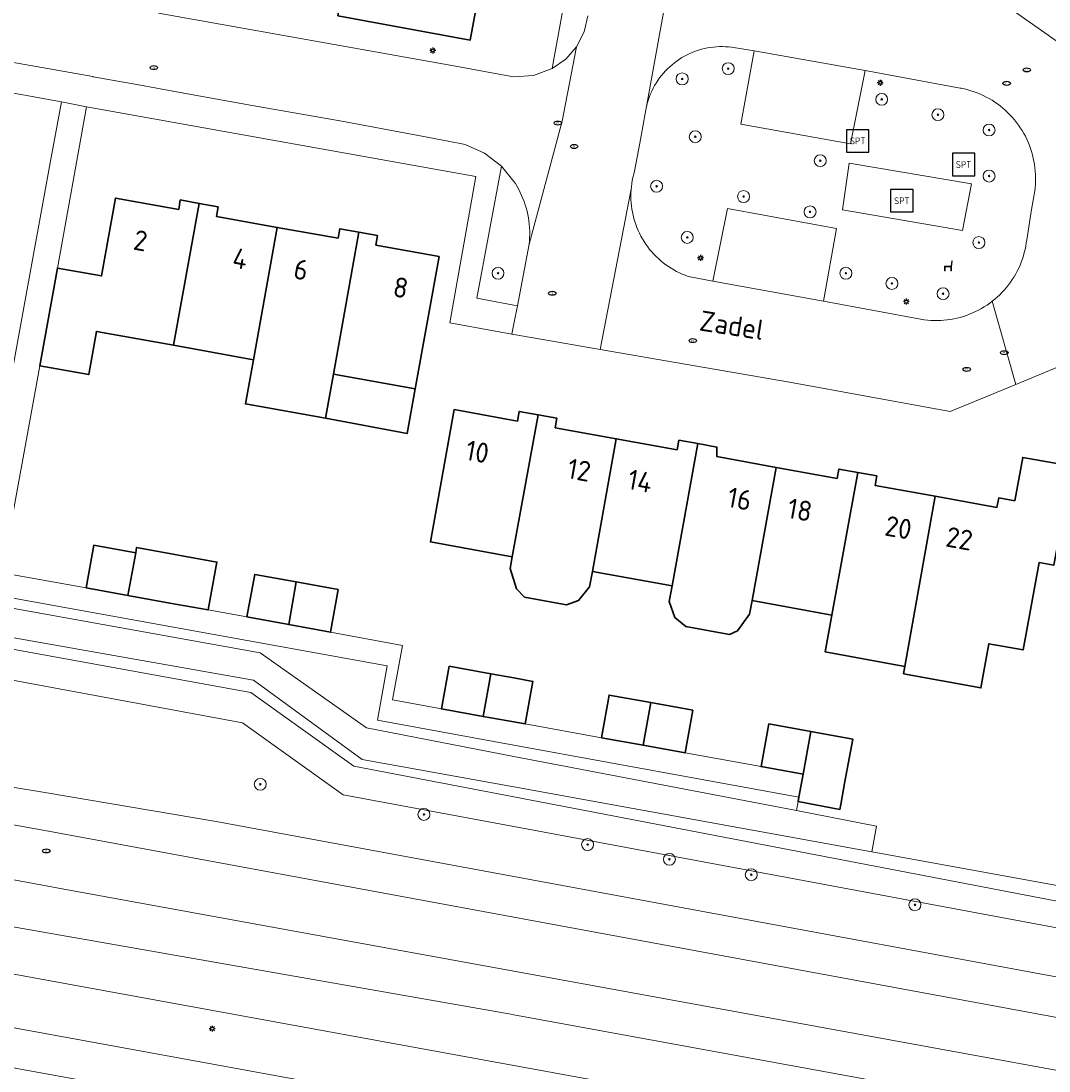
# Model space of a CAD drawing. Header units: metres. Extents: x 152610 to 160096, y 456114 to 462495.
# Tile 315 of 656: x 157467 to 157536, y 459805 to 459875. Entities that reach past the tile are written whole.
import ezdxf
from ezdxf.enums import TextEntityAlignment as Align

# ---------------------------------------------------------------- set-up
doc = ezdxf.new("R2010")
doc.units = ezdxf.units.M
doc.header["$LTSCALE"] = 0.5
doc.layers.get('0').update_dxf_attribs({"linetype": 'CONTINUOUS'})
for name, color, linetype, lineweight in [('B-PV-GR-BEPLANTING_CULTUUR_BOSPLANTSOEN-GV', 251, 'CONTINUOUS', 18), ('B-PV-GR-BEPLANTING_CULTUUR_HEESTERS-GV', 251, 'CONTINUOUS', 18), ('B-PV-GR-BOOM-S', 251, 'CONTINUOUS', 25), ('B-PV-GW-TALUD_KRUIN-G', 251, 'CONTINUOUS', 18), ('B-PV-IE-MEUBILAIR-S', 251, 'CONTINUOUS', 25), ('B-PV-IE-MEUBILAIR_WEGMEUBILAIR-S', 251, 'CONTINUOUS', 25), ('B-PV-OG-BEBOUWING-GV', 6, 'CONTINUOUS', 35), ('B-PV-OG-BEBOUWING-T18', 1, 'CONTINUOUS', 18), ('B-PV-OG-TERREIN_BEGROEID-GV', 251, 'CONTINUOUS', 18), ('B-PV-OG-TOPOGRAFIE-T18', 1, 'CONTINUOUS', 18), ('B-PV-VH-GESLOTENVERHARDING_ASFALT-GV', 251, 'CONTINUOUS', 18), ('B-PV-VH-GESLOTENVERHARDING_KUNSTSTOF-GV', 251, 'CONTINUOUS', 18), ('B-PV-VH-OPENVERHARDING_BETONSTRAATSTEEN-GV', 251, 'CONTINUOUS', 18), ('B-PV-VH-OPENVERHARDING_TEGEL-GV', 251, 'CONTINUOUS', 18)]:
    doc.layers.add(name, color=color, linetype=linetype, lineweight=lineweight)
doc.styles.add('NLCS-ISO', font='NLCS-ISO.ttf')
doc.styles.add('NLCS-ISO-M750-T18', font='NLCS-ISO.ttf', dxfattribs={"height": 1.35})

# ---------------------------------------------------------------- blocks, each defined once
blk = doc.blocks.new('SIE-MEUBILAIR_PAAL_LICHTMAST-SO')
for points in [[(-0.62, 0), (-1, 0)], [(-0.71, 0.71), (-0.44, 0.44)], [(0, 1), (0, 0.62)], [(0.44, 0.44), (0.71, 0.71)], [(1, 0), (0.62, 0)], [(-0.71, -0.71), (-0.44, -0.44)], [(0, -0.62), (0, -1)], [(0.44, -0.44), (0.71, -0.71)]]:
    blk.add_lwpolyline(points)
blk.add_circle((0, 0), 0.5)
blk = doc.blocks.new('SIE-MEUBILAIR_PUT_RIOOLPUT-SO')
blk.add_ellipse((0, 0), major_axis=(1.25, 0), ratio=0.54)
at = {"style": 'NLCS-ISO'}
blk.add_text('ri', height=0.75, dxfattribs=at).set_placement((-0.04, 0.07), align=Align.MIDDLE_CENTER)
blk = doc.blocks.new('SIE-WEG_SPEELTOESTEL-SO')
at = {"flags": 128}
blk.add_lwpolyline([(-3.75, -3.75), (3.75, -3.75), (3.75, 3.75), (-3.75, 3.75)], close=True, dxfattribs=at)
at = {"style": 'NLCS-ISO'}
blk.add_text('SPT', height=2.25, dxfattribs=at).set_placement((0, 0), align=Align.MIDDLE_CENTER)
blk = doc.blocks.new('SIE-WEG_ZITBANK-SO')
at = {"color": 0, "linetype": 'ByBlock', "lineweight": 18}
blk.add_lwpolyline([(-0.91, -1.63), (-0.91, -0.2), (1.09, -0.2), (1.09, -1.63), (1.29, -1.63), (1.29, -0.21), (1.54, 1.78), (1.33, 1.78), (1.11, 0), (-1.11, 0), (-1.11, -1.63)], close=True, dxfattribs=at)
blk = doc.blocks.new('SGR-BOOM_GBKN-SO')
at = {"linetype": 'ByBlock', "lineweight": 18}
h = blk.add_hatch(color=0, dxfattribs=at)
h.dxf.hatch_style = 1
edge = h.paths.add_edge_path()
edge.add_arc((0, 0), 0.25, 0, 360)
at = {"color": 0, "linetype": 'ByBlock', "lineweight": 18}
for radius in [2, 0.25]:
    blk.add_circle((0, 0), radius, dxfattribs=at)
at = {"color": 0, "linetype": 'ByBlock', "lineweight": 18, "style": 'NLCS-ISO'}
blk.add_attdef('SOORT', (2.5, 0), '', height=1.5, dxfattribs=at)

msp = doc.modelspace()

# ---------------------------------------------------------------- linework, layer by layer
at = {"layer": 'B-PV-GR-BEPLANTING_CULTUUR_BOSPLANTSOEN-GV', "flags": 128}
msp.add_lwpolyline([(157427.37, 459840.64), (157417.69, 459844.11), (157417.49, 459843.66), (157427.27, 459840.09), (157482.39, 459830.06), (157489.29, 459825.13), (157500, 459823.073), (157545.4, 459814.35), (157575.33, 459809.13), (157581.65, 459808.99), (157581.66, 459809.4), (157576.74, 459809.86), (157571.229, 459810.853), (157554.572, 459813.856), (157545.67, 459815.46), (157523.951, 459819.402), (157500, 459823.749), (157489.85, 459825.59), (157482.58, 459830.9)], close=True, dxfattribs=at)
for points in [[(157425.18, 459843.13), (157483.03, 459832.72), (157490.13, 459827.69), (157500, 459825.792), (157518.897, 459822.157), (157519.016, 459822.763), (157519.072, 459823.069), (157500, 459826.545), (157490.87, 459828.21), (157491.53, 459831.84), (157465.49, 459836.55)], [(157427.37, 459840.64), (157482.58, 459830.9), (157489.85, 459825.59), (157500, 459823.749), (157523.951, 459819.402), (157524.262, 459821.125), (157518.897, 459822.157), (157500, 459825.792), (157490.13, 459827.69), (157483.03, 459832.72), (157425.18, 459843.13)], [(157545.4, 459814.35), (157500, 459823.073), (157489.29, 459825.13), (157482.39, 459830.06), (157427.27, 459840.09)], [(157545.3, 459812.64), (157500, 459821.089), (157488.57, 459823.22), (157481.84, 459828.03), (157424.956, 459838.588)], [(157424.956, 459838.588), (157481.84, 459828.03), (157488.57, 459823.22), (157500, 459821.089), (157545.3, 459812.64)], [(157462.102, 459824.451), (157468.625, 459823.376), (157480.089, 459821.443), (157500, 459817.758), (157565.56, 459805.626)]]:
    msp.add_lwpolyline(points, dxfattribs=at)
at = {"layer": 'B-PV-GR-BEPLANTING_CULTUUR_HEESTERS-GV', "flags": 128}
msp.add_lwpolyline([(157500, 459864.269), (157499.17, 459865.284), (157497.53, 459856.45), (157500, 459855.991), (157500.231, 459855.948), (157501.012, 459860.06), (157501.034, 459860.282), (157501.049, 459860.505), (157501.055, 459860.729), (157501.054, 459860.952), (157501.044, 459861.175), (157501.027, 459861.398), (157501.001, 459861.62), (157500.968, 459861.841), (157500.926, 459862.06), (157500.877, 459862.278), (157500.82, 459862.494), (157500.756, 459862.708), (157500.684, 459862.92), (157500.604, 459863.128), (157500.517, 459863.334), (157500.422, 459863.536), (157500.321, 459863.735), (157500.212, 459863.931), (157500.096, 459864.122)], close=True, dxfattribs=at)
at = {"layer": 'B-PV-GW-TALUD_KRUIN-G', "flags": 128}
msp.add_lwpolyline([(157571.229, 459810.853), (157576.74, 459809.86), (157581.66, 459809.4), (157581.65, 459808.99), (157575.33, 459809.13), (157545.4, 459814.35), (157500, 459823.073), (157489.29, 459825.13), (157482.39, 459830.06), (157427.27, 459840.09), (157417.49, 459843.66), (157417.69, 459844.11), (157427.37, 459840.64), (157482.58, 459830.9), (157489.85, 459825.59), (157500, 459823.749), (157523.951, 459819.402)], dxfattribs=at)
at = {"layer": 'B-PV-OG-BEBOUWING-GV', "flags": 128}
for points in [[(157498.721, 459879.114), (157489.217, 459880.848), (157488.22, 459875.35), (157497.08, 459873.73), (157497.85, 459877.96), (157498.49, 459877.84)], [(157477.57, 459862.39), (157473.35, 459863.15), (157472.41, 459857.94), (157469.459, 459858.47), (157468.274, 459851.929), (157471.55, 459851.34), (157472.07, 459854.23), (157477.217, 459853.301), (157478.943, 459862.8), (157477.68, 459863.03)], [(157480.21, 459862.57), (157478.943, 459862.8), (157477.217, 459853.301), (157482.567, 459852.335), (157484.164, 459861.195), (157480.09, 459861.93)], [(157488.24, 459860.46), (157484.164, 459861.195), (157482.567, 459852.335), (157482.034, 459849.382), (157487.394, 459848.414), (157487.921, 459851.368), (157489.619, 459860.875), (157488.36, 459861.1)], [(157490.88, 459860.65), (157489.619, 459860.875), (157487.921, 459851.368), (157493.39, 459850.38), (157494.99, 459859.24), (157490.77, 459860.01)], [(157493.39, 459850.38), (157487.921, 459851.368), (157487.394, 459848.414), (157492.85, 459847.391)], [(157500, 459848.274), (157496.01, 459849), (157494.41, 459840.14), (157499.882, 459839.143), (157501.619, 459848.65), (157500.36, 459848.88), (157500.24, 459848.23)], [(157506.849, 459847.045), (157502.77, 459847.78), (157502.88, 459848.42), (157501.619, 459848.65), (157499.882, 459839.143), (157499.739, 459838.357), (157500.18, 459837.012), (157500.712, 459836.451), (157503.508, 459835.941), (157504.329, 459836.216), (157505.062, 459837.134), (157505.248, 459838.165)], [(157510.93, 459846.31), (157506.849, 459847.045), (157505.248, 459838.165), (157510.583, 459837.193), (157512.308, 459846.72), (157511.04, 459846.95)], [(157517.539, 459845.115), (157513.58, 459845.85), (157513.58, 459846.49), (157512.308, 459846.72), (157510.583, 459837.193), (157510.393, 459836.144), (157510.771, 459835.095), (157511.508, 459834.483), (157514.417, 459833.952), (157514.957, 459834.19), (157515.772, 459835.304), (157515.936, 459836.217)], [(157537.34, 459845.21), (157534.04, 459845.8), (157533.51, 459842.9), (157532.44, 459843.09), (157532.32, 459842.45), (157528.175, 459843.197), (157526.161, 459831.811), (157526.074, 459831.319), (157531.246, 459830.376), (157531.786, 459833.327), (157534.068, 459832.911), (157535.137, 459838.76), (157536.12, 459838.58)], [(157521.62, 459844.38), (157517.539, 459845.115), (157515.936, 459836.217), (157521.278, 459835.243), (157523.009, 459844.79), (157521.74, 459845.02)], [(157524.28, 459844.56), (157523.009, 459844.79), (157521.278, 459835.243), (157520.833, 459832.783), (157526.161, 459831.811), (157528.175, 459843.197), (157524.16, 459843.92)], [(157474.693, 459839.411), (157471.9, 459839.92), (157471.38, 459837.07), (157474.175, 459836.561)], [(157474.175, 459836.561), (157476.98, 459836.05), (157479.543, 459835.588), (157480.126, 459838.794), (157474.758, 459839.77), (157474.693, 459839.411)], [(157485.439, 459837.463), (157482.66, 459837.97), (157482.14, 459835.12), (157484.93, 459834.611)], [(157488.25, 459836.95), (157485.439, 459837.463), (157484.93, 459834.611), (157487.73, 459834.1)], [(157498.453, 459831.319), (157495.67, 459831.82), (157495.15, 459828.97), (157497.932, 459828.469)], [(157500, 459831.04), (157498.453, 459831.319), (157497.932, 459828.469), (157500, 459828.096), (157500.76, 459827.96), (157501.27, 459830.81)], [(157509.169, 459829.385), (157506.37, 459829.89), (157505.86, 459827.04), (157508.653, 459826.536)], [(157511.97, 459828.88), (157509.169, 459829.385), (157508.653, 459826.536), (157511.46, 459826.03)], [(157519.867, 459827.455), (157517.06, 459827.96), (157516.54, 459825.11), (157519.35, 459824.604)], [(157522.15, 459824.1), (157522.67, 459826.95), (157519.867, 459827.455), (157519.35, 459824.604), (157519.072, 459823.069), (157519.016, 459822.763), (157521.812, 459822.246), (157521.869, 459822.559)]]:
    msp.add_lwpolyline(points, close=True, dxfattribs=at)
at = {"layer": 'B-PV-OG-TERREIN_BEGROEID-GV', "flags": 128}
for points in [[(157514.155, 459873.286), (157513.952, 459873.291), (157513.749, 459873.289), (157513.546, 459873.279), (157513.343, 459873.261), (157513.141, 459873.234), (157512.941, 459873.2), (157512.742, 459873.159), (157512.545, 459873.109), (157512.35, 459873.051), (157512.157, 459872.986), (157511.968, 459872.914), (157511.781, 459872.834), (157511.597, 459872.746), (157511.417, 459872.652), (157511.241, 459872.551), (157511.069, 459872.442), (157510.901, 459872.327), (157510.738, 459872.206), (157510.58, 459872.078), (157510.427, 459871.944), (157510.28, 459871.804), (157510.138, 459871.659), (157510.002, 459871.508), (157509.872, 459871.351), (157509.748, 459871.19), (157509.631, 459871.024), (157509.52, 459870.854), (157509.416, 459870.679), (157509.319, 459870.5), (157509.229, 459870.318), (157509.146, 459870.132), (157509.071, 459869.943), (157509.003, 459869.752), (157508.943, 459869.558), (157508.891, 459869.361), (157508.845, 459869.163), (157508.824, 459869.049), (157508.42, 459866.83), (157508.074, 459864.949), (157508.015, 459864.744), (157507.964, 459864.537), (157507.921, 459864.328), (157507.886, 459864.118), (157507.859, 459863.907), (157507.844, 459863.751), (157507.839, 459863.695), (157507.828, 459863.482), (157507.824, 459863.269), (157507.829, 459863.056), (157507.841, 459862.843), (157507.862, 459862.631), (157507.89, 459862.42), (157507.927, 459862.21), (157507.971, 459862.001), (157508.023, 459861.795), (157508.083, 459861.59), (157508.15, 459861.388), (157508.225, 459861.188), (157508.307, 459860.992), (157508.397, 459860.799), (157508.494, 459860.609), (157508.598, 459860.423), (157508.709, 459860.241), (157508.826, 459860.063), (157508.95, 459859.89), (157509.081, 459859.721), (157509.218, 459859.558), (157509.36, 459859.4), (157509.509, 459859.247), (157509.663, 459859.1), (157509.823, 459858.959), (157509.988, 459858.824), (157510.158, 459858.695), (157510.332, 459858.573), (157510.511, 459858.457), (157510.695, 459858.349), (157510.882, 459858.247), (157511.073, 459858.152), (157511.267, 459858.065), (157511.464, 459857.984), (157511.665, 459857.912), (157511.782, 459857.873), (157513.31, 459857.59), (157514.29, 459862.45), (157521.58, 459861.12), (157520.72, 459856.25), (157527.452, 459855.012), (157527.671, 459854.987), (157527.891, 459854.969), (157528.112, 459854.96), (157528.332, 459854.959), (157528.553, 459854.965), (157528.773, 459854.98), (157528.993, 459855.003), (157529.211, 459855.033), (157529.428, 459855.071), (157529.644, 459855.118), (157529.858, 459855.172), (157530.07, 459855.234), (157530.279, 459855.303), (157530.486, 459855.38), (157530.69, 459855.465), (157530.891, 459855.556), (157531.088, 459855.655), (157531.281, 459855.761), (157531.471, 459855.874), (157531.656, 459855.994), (157531.837, 459856.121), (157532.001, 459856.244), (157532.173, 459856.383), (157532.339, 459856.528), (157532.5, 459856.679), (157532.656, 459856.835), (157532.806, 459856.998), (157532.95, 459857.165), (157533.087, 459857.338), (157533.219, 459857.515), (157533.343, 459857.698), (157533.462, 459857.884), (157533.573, 459858.075), (157533.677, 459858.269), (157533.774, 459858.468), (157533.864, 459858.669), (157533.947, 459858.874), (157534.022, 459859.082), (157534.09, 459859.292), (157534.15, 459859.504), (157534.202, 459859.719), (157534.246, 459859.935), (157534.283, 459860.153), (157534.309, 459860.353), (157534.63, 459862.38), (157534.843, 459863.63), (157534.869, 459863.85), (157534.888, 459864.071), (157534.898, 459864.292), (157534.901, 459864.514), (157534.895, 459864.736), (157534.882, 459864.957), (157534.86, 459865.178), (157534.831, 459865.397), (157534.794, 459865.616), (157534.749, 459865.833), (157534.696, 459866.048), (157534.635, 459866.261), (157534.567, 459866.472), (157534.49, 459866.681), (157534.407, 459866.886), (157534.316, 459867.088), (157534.218, 459867.287), (157534.113, 459867.482), (157534.001, 459867.673), (157533.882, 459867.861), (157533.757, 459868.043), (157533.625, 459868.221), (157533.486, 459868.394), (157533.342, 459868.562), (157533.191, 459868.725), (157533.035, 459868.882), (157532.873, 459869.034), (157532.706, 459869.179), (157532.533, 459869.319), (157532.356, 459869.452), (157532.174, 459869.578), (157531.988, 459869.698), (157531.797, 459869.811), (157531.602, 459869.917), (157531.404, 459870.016), (157531.202, 459870.108), (157530.997, 459870.193), (157530.79, 459870.27), (157530.579, 459870.339), (157530.366, 459870.401), (157530.151, 459870.455), (157529.934, 459870.502), (157529.865, 459870.515), (157523.5, 459871.69), (157522.53, 459866.78), (157515.18, 459868.11), (157516.08, 459873.01), (157514.56, 459873.25), (157514.358, 459873.272)], [(157521.993, 459862.376), (157522.437, 459865.494), (157530.62, 459864.109), (157530.005, 459860.989)]]:
    msp.add_lwpolyline(points, close=True, dxfattribs=at)
for points in [[(157563.868, 459803.228), (157500, 459815.04), (157468.605, 459820.838), (157465.113, 459821.451), (157460.071, 459822.324), (157459.496, 459819.285), (157460.484, 459819.104), (157460.403, 459818.66), (157469.766, 459816.933), (157500, 459811.412), (157547.98, 459802.651)], [(157549.952, 459795.988), (157500, 459805.109), (157454.08, 459813.5), (157453.47, 459810.019), (157500, 459801.512)]]:
    msp.add_lwpolyline(points, dxfattribs=at)
at = {"layer": 'B-PV-VH-GESLOTENVERHARDING_ASFALT-GV', "flags": 128}
for points in [[(157547.98, 459802.651), (157500, 459811.412), (157469.766, 459816.933), (157460.403, 459818.66), (157459.415, 459818.856), (157456.306, 459819.427), (157450.239, 459820.529), (157447.305, 459821.059), (157446.285, 459821.273), (157445.146, 459821.469), (157442.662, 459821.982), (157440.199, 459822.517), (157439.854, 459822.592), (157435.709, 459823.716), (157428.18, 459826.011), (157422.085, 459827.747), (157415.926, 459829.241), (157414.713, 459829.532), (157412.999, 459829.971), (157411.299, 459830.46), (157394.154, 459833.664)], [(157565.56, 459805.626), (157500, 459817.758), (157480.089, 459821.443), (157468.625, 459823.376), (157462.102, 459824.451)], [(157392.161, 459821.905), (157409.209, 459818.791), (157410.97, 459818.705), (157412.723, 459818.512), (157413.874, 459818.351), (157419.641, 459817.622), (157425.442, 459817.236), (157429.51, 459816.949), (157437.051, 459816.275), (157444.55, 459815.239), (157454.08, 459813.5), (157500, 459805.109), (157549.952, 459795.988)], [(157570.011, 459795.68), (157500, 459808.496), (157499.799, 459808.533), (157423.875, 459821.858)], [(157423.875, 459821.858), (157499.799, 459808.533), (157500, 459808.496), (157570.011, 459795.68)], [(157465.113, 459821.451), (157468.605, 459820.838), (157500, 459815.04), (157563.868, 459803.228)], [(157500, 459801.512), (157453.47, 459810.019)], [(157440.22, 459809.71), (157500, 459798.849)]]:
    msp.add_lwpolyline(points, dxfattribs=at)
at = {"layer": 'B-PV-VH-GESLOTENVERHARDING_KUNSTSTOF-GV', "flags": 128}
msp.add_lwpolyline([(157530.62, 459864.109), (157522.437, 459865.494), (157521.993, 459862.376), (157530.005, 459860.989)], close=True, dxfattribs=at)
at = {"layer": 'B-PV-VH-OPENVERHARDING_BETONSTRAATSTEEN-GV', "flags": 128}
for points in [[(157504.95, 459875.36), (157504.7, 459874.274), (157504.192, 459873.281), (157503.236, 459868.298), (157501.012, 459860.06), (157500.231, 459855.948), (157500, 459854.734), (157499.87, 459854.05), (157500, 459854.028), (157502.961, 459853.515), (157505.781, 459853.025), (157507.844, 459863.751), (157507.859, 459863.907), (157507.886, 459864.118), (157507.921, 459864.328), (157507.964, 459864.537), (157508.015, 459864.744), (157508.074, 459864.949), (157508.42, 459866.83), (157508.824, 459869.049), (157508.845, 459869.163), (157511.494, 459883.84)], [(157511.494, 459883.84), (157508.845, 459869.163), (157508.891, 459869.361), (157508.943, 459869.558), (157509.003, 459869.752), (157509.071, 459869.943), (157509.146, 459870.132), (157509.229, 459870.318), (157509.319, 459870.5), (157509.416, 459870.679), (157509.52, 459870.854), (157509.631, 459871.024), (157509.748, 459871.19), (157509.872, 459871.351), (157510.002, 459871.508), (157510.138, 459871.659), (157510.28, 459871.804), (157510.427, 459871.944), (157510.58, 459872.078), (157510.738, 459872.206), (157510.901, 459872.327), (157511.069, 459872.442), (157511.241, 459872.551), (157511.417, 459872.652), (157511.597, 459872.746), (157511.781, 459872.834), (157511.968, 459872.914), (157512.157, 459872.986), (157512.35, 459873.051), (157512.545, 459873.109), (157512.742, 459873.159), (157512.941, 459873.2), (157513.141, 459873.234), (157513.343, 459873.261), (157513.546, 459873.279), (157513.749, 459873.289), (157513.952, 459873.291), (157514.155, 459873.286), (157514.358, 459873.272), (157514.56, 459873.25), (157516.08, 459873.01), (157523.5, 459871.69), (157529.865, 459870.515), (157529.934, 459870.502), (157530.151, 459870.455), (157530.366, 459870.401), (157530.579, 459870.339), (157530.79, 459870.27), (157530.997, 459870.193), (157531.202, 459870.108), (157531.404, 459870.016), (157531.602, 459869.917), (157531.797, 459869.811), (157531.988, 459869.698), (157532.174, 459869.578), (157532.356, 459869.452), (157532.533, 459869.319), (157532.706, 459869.179), (157532.873, 459869.034), (157533.035, 459868.882), (157533.191, 459868.725), (157533.342, 459868.562), (157533.486, 459868.394), (157533.625, 459868.221), (157533.757, 459868.043), (157533.882, 459867.861), (157534.001, 459867.673), (157534.113, 459867.482), (157534.218, 459867.287), (157534.316, 459867.088), (157534.407, 459866.886), (157534.49, 459866.681), (157534.567, 459866.472), (157534.635, 459866.261), (157534.696, 459866.048), (157534.749, 459865.833), (157534.794, 459865.616), (157534.831, 459865.397), (157534.86, 459865.178), (157534.882, 459864.957), (157534.895, 459864.736), (157534.901, 459864.514), (157534.898, 459864.292), (157534.888, 459864.071), (157534.869, 459863.85), (157534.843, 459863.63), (157534.63, 459862.38), (157534.309, 459860.353), (157534.283, 459860.153), (157534.246, 459859.935), (157534.202, 459859.719), (157534.15, 459859.504), (157534.09, 459859.292), (157534.022, 459859.082), (157533.947, 459858.874), (157533.864, 459858.669), (157533.774, 459858.468), (157533.677, 459858.269), (157533.573, 459858.075), (157533.462, 459857.884), (157533.343, 459857.698), (157533.219, 459857.515), (157533.087, 459857.338), (157532.95, 459857.165), (157532.806, 459856.998), (157532.656, 459856.835), (157532.5, 459856.679), (157532.339, 459856.528), (157532.173, 459856.383), (157532.001, 459856.244), (157533.572, 459850.687), (157536.64, 459851.95)], [(157450.809, 459874.991), (157471.83, 459871.28), (157471.844, 459871.277), (157474.77, 459870.76), (157477.66, 459870.21), (157482.49, 459869.36), (157488.48, 459868.29), (157493.37, 459867.39), (157495.61, 459866.96), (157496.733, 459866.743), (157498.034, 459866.151), (157499.17, 459865.284), (157500, 459864.269), (157500.096, 459864.122), (157500.212, 459863.931), (157500.321, 459863.735), (157500.422, 459863.536), (157500.517, 459863.334), (157500.604, 459863.128), (157500.684, 459862.92), (157500.756, 459862.708), (157500.82, 459862.494), (157500.877, 459862.278), (157500.926, 459862.06), (157500.968, 459861.841), (157501.001, 459861.62), (157501.027, 459861.398), (157501.044, 459861.175), (157501.054, 459860.952), (157501.055, 459860.729), (157501.049, 459860.505), (157501.034, 459860.282), (157501.012, 459860.06), (157503.236, 459868.298), (157504.192, 459873.281), (157503.463, 459872.447), (157502.553, 459871.814), (157501.316, 459871.361), (157500.001, 459871.278), (157499.226, 459871.398), (157496.23, 459871.95), (157476.22, 459875.53)], [(157538.21, 459872.32), (157533.42, 459875.69)], [(157500, 459798.849), (157440.22, 459809.71)]]:
    msp.add_lwpolyline(points, dxfattribs=at)
for points in [[(157523.5, 459871.69), (157516.08, 459873.01), (157515.18, 459868.11), (157522.53, 459866.78)], [(157507.839, 459863.695), (157507.844, 459863.751), (157505.781, 459853.025), (157518.44, 459850.83), (157529.18, 459848.88), (157533.572, 459850.687), (157532.001, 459856.244), (157531.837, 459856.121), (157531.656, 459855.994), (157531.471, 459855.874), (157531.281, 459855.761), (157531.088, 459855.655), (157530.891, 459855.556), (157530.69, 459855.465), (157530.486, 459855.38), (157530.279, 459855.303), (157530.07, 459855.234), (157529.858, 459855.172), (157529.644, 459855.118), (157529.428, 459855.071), (157529.211, 459855.033), (157528.993, 459855.003), (157528.773, 459854.98), (157528.553, 459854.965), (157528.332, 459854.959), (157528.112, 459854.96), (157527.891, 459854.969), (157527.671, 459854.987), (157527.452, 459855.012), (157520.72, 459856.25), (157513.31, 459857.59), (157511.782, 459857.873), (157511.665, 459857.912), (157511.464, 459857.984), (157511.267, 459858.065), (157511.073, 459858.152), (157510.882, 459858.247), (157510.695, 459858.349), (157510.511, 459858.457), (157510.332, 459858.573), (157510.158, 459858.695), (157509.988, 459858.824), (157509.823, 459858.959), (157509.663, 459859.1), (157509.509, 459859.247), (157509.36, 459859.4), (157509.218, 459859.558), (157509.081, 459859.721), (157508.95, 459859.89), (157508.826, 459860.063), (157508.709, 459860.241), (157508.598, 459860.423), (157508.494, 459860.609), (157508.397, 459860.799), (157508.307, 459860.992), (157508.225, 459861.188), (157508.15, 459861.388), (157508.083, 459861.59), (157508.023, 459861.795), (157507.971, 459862.001), (157507.927, 459862.21), (157507.89, 459862.42), (157507.862, 459862.631), (157507.841, 459862.843), (157507.829, 459863.056), (157507.824, 459863.269), (157507.828, 459863.482)], [(157521.58, 459861.12), (157514.29, 459862.45), (157513.31, 459857.59), (157520.72, 459856.25)]]:
    msp.add_lwpolyline(points, close=True, dxfattribs=at)
at = {"layer": 'B-PV-VH-OPENVERHARDING_TEGEL-GV', "flags": 128}
for points in [[(157508.622, 459905.065), (157502.713, 459872.702), (157502.553, 459871.814), (157503.463, 459872.447), (157504.192, 459873.281), (157504.7, 459874.274), (157504.95, 459875.36)], [(157464.77, 459870.49), (157469.72, 459869.59), (157471.412, 459869.268), (157497.46, 459864.59), (157495.72, 459854.8), (157499.87, 459854.05), (157500, 459854.734), (157500.231, 459855.948), (157500, 459855.991), (157497.53, 459856.45), (157499.17, 459865.284), (157498.034, 459866.151), (157496.733, 459866.743), (157495.61, 459866.96), (157493.37, 459867.39), (157488.48, 459868.29), (157482.49, 459869.36), (157477.66, 459870.21), (157474.77, 459870.76), (157471.844, 459871.277), (157471.83, 459871.28), (157450.809, 459874.991)], [(157465.49, 459836.55), (157491.53, 459831.84), (157490.87, 459828.21), (157500, 459826.545), (157519.072, 459823.069), (157519.35, 459824.604), (157516.54, 459825.11), (157511.46, 459826.03), (157508.653, 459826.536), (157505.86, 459827.04), (157500.76, 459827.96), (157500, 459828.096), (157497.932, 459828.469), (157495.15, 459828.97), (157491.879, 459829.565), (157492.547, 459833.221), (157487.73, 459834.1), (157484.93, 459834.611), (157482.14, 459835.12), (157479.543, 459835.588), (157476.98, 459836.05), (157474.175, 459836.561), (157471.38, 459837.07), (157465.768, 459838.084)]]:
    msp.add_lwpolyline(points, dxfattribs=at)
msp.add_lwpolyline([(157471.412, 459869.268), (157469.72, 459869.59), (157468.931, 459865.277), (157464.02, 459838.42), (157465.768, 459838.084), (157468.274, 459851.929), (157469.459, 459858.47)], close=True, dxfattribs=at)

# ---------------------------------------------------------------- block references
at = {"layer": 'B-PV-GR-BOOM-S', "xscale": 0.2, "yscale": 0.2, "zscale": 0.2}
for p in [(157514.338, 459871.815), (157511.257, 459871.13), (157524.606, 459869.761), (157528.37, 459868.735), (157512.136, 459867.26), (157531.793, 459867.708), (157520.498, 459865.654), (157531.793, 459864.627), (157509.546, 459863.943), (157515.364, 459863.258), (157519.814, 459862.232), (157511.6, 459860.52), (157531.109, 459860.178), (157498.936, 459858.124), (157522.21, 459858.124), (157525.29, 459857.44), (157528.713, 459856.755), (157483.03, 459823.921), (157493.98, 459821.905), (157504.93, 459819.888), (157510.4, 459818.9), (157515.88, 459817.872), (157526.83, 459815.856)]:
    msp.add_blockref('SGR-BOOM_GBKN-SO', p, dxfattribs=at)
at = {"layer": 'B-PV-IE-MEUBILAIR-S', "xscale": 0.2, "yscale": 0.2, "zscale": 0.2}
for name, p in [('SIE-MEUBILAIR_PAAL_LICHTMAST-SO', (157494.571, 459873.027)), ('SIE-MEUBILAIR_PUT_RIOOLPUT-SO', (157475.911, 459871.883)), ('SIE-MEUBILAIR_PUT_RIOOLPUT-SO', (157534.314, 459871.731)), ('SIE-MEUBILAIR_PAAL_LICHTMAST-SO', (157524.507, 459870.869)), ('SIE-MEUBILAIR_PUT_RIOOLPUT-SO', (157532.969, 459870.833)), ('SIE-MEUBILAIR_PUT_RIOOLPUT-SO', (157502.939, 459868.172)), ('SIE-MEUBILAIR_PUT_RIOOLPUT-SO', (157504.033, 459866.606)), ('SIE-MEUBILAIR_PAAL_LICHTMAST-SO', (157512.487, 459859.147)), ('SIE-MEUBILAIR_PUT_RIOOLPUT-SO', (157502.565, 459856.782)), ('SIE-MEUBILAIR_PAAL_LICHTMAST-SO', (157526.255, 459856.222)), ('SIE-MEUBILAIR_PUT_RIOOLPUT-SO', (157511.967, 459853.614)), ('SIE-MEUBILAIR_PUT_RIOOLPUT-SO', (157532.809, 459852.803)), ('SIE-MEUBILAIR_PUT_RIOOLPUT-SO', (157530.299, 459851.687)), ('SIE-MEUBILAIR_PUT_RIOOLPUT-SO', (157468.713, 459819.462)), ('SIE-MEUBILAIR_PAAL_LICHTMAST-SO', (157479.819, 459807.567))]:
    msp.add_blockref(name, p, dxfattribs=at)
at = {"layer": 'B-PV-IE-MEUBILAIR_WEGMEUBILAIR-S', "xscale": 0.2, "yscale": 0.2, "zscale": 0.2}
for name, p in [('SIE-WEG_SPEELTOESTEL-SO', (157522.999, 459866.981)), ('SIE-WEG_SPEELTOESTEL-SO', (157530.086, 459865.398)), ('SIE-WEG_SPEELTOESTEL-SO', (157525.956, 459862.972)), ('SIE-WEG_ZITBANK-SO', (157529.025, 459858.603))]:
    msp.add_blockref(name, p, dxfattribs=at)

# ---------------------------------------------------------------- texts
at = {"layer": 'B-PV-OG-BEBOUWING-T18', "style": 'NLCS-ISO-M750-T18'}
for s, rotation, p in [('2', 349.8, (157475.017, 459860.31)), ('4', 349.8, (157481.683, 459859.102)), ('6', 349.8, (157485.758, 459858.367)), ('8', 349.7, (157492.431, 459857.166)), ('10', 349.7, (157497.557, 459846.177)), ('12', 349.8, (157504.366, 459844.952)), ('14', 349.8, (157508.446, 459844.217)), ('16', 349.5, (157515.103, 459843.025)), ('18', 349.8, (157519.136, 459842.287)), ('20', 349.8, (157525.724, 459841.098)), ('22', 349.8, (157529.804, 459840.363))]:
    msp.add_text(s, height=1.35, rotation=rotation, dxfattribs=at).set_placement(p, align=Align.MIDDLE)
at = {"layer": 'B-PV-OG-TOPOGRAFIE-T18', "style": 'NLCS-ISO-M750-T18'}
msp.add_text('Zadel', height=1.35, rotation=351.1, dxfattribs=at).set_placement((157514.586, 459854.641), align=Align.MIDDLE)

doc.saveas('drawing.dxf')
